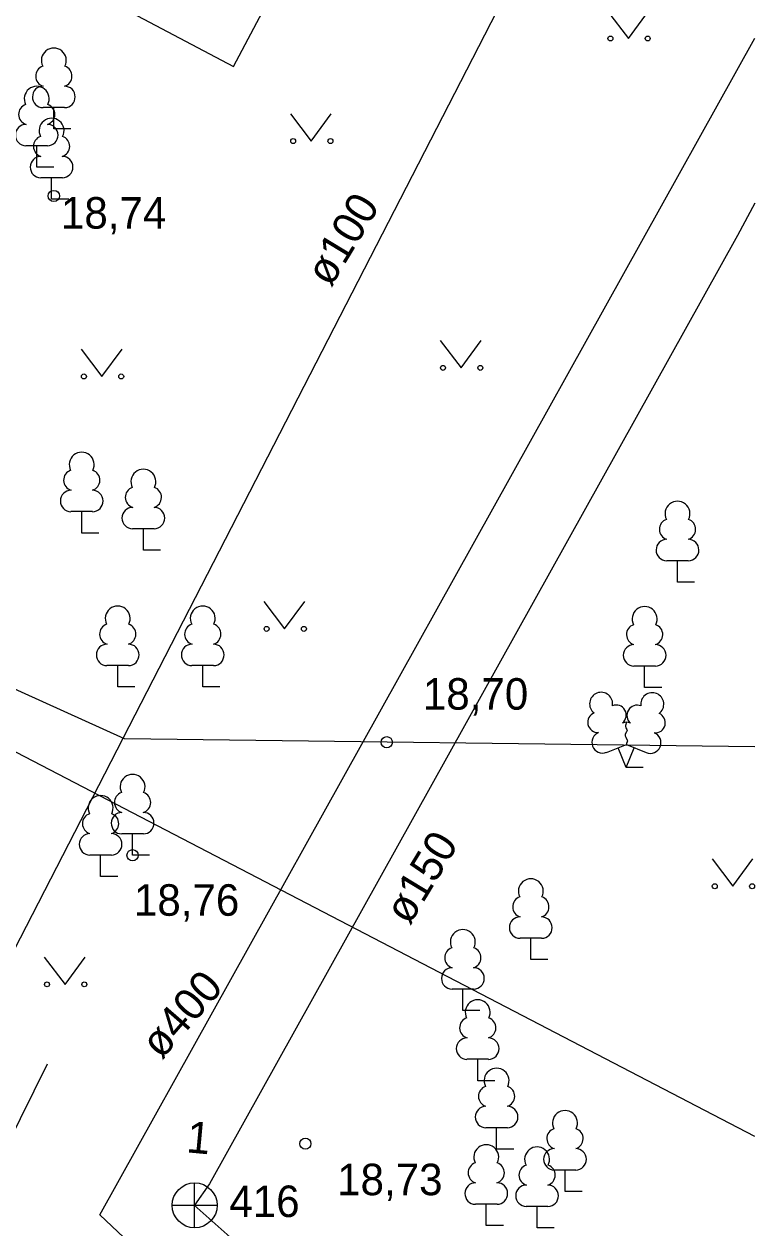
# Model space of a CAD drawing. Extents: x 713540 to 713867, y 6589774 to 6590061.
# Drawn here: x 713850.43 to 713866.67, y 6589921.62 to 6589948.37 of the extents above; entities that cross this region are included whole.
import ezdxf

# ---------------------------------------------------------------- set-up
doc = ezdxf.new("R2010")
doc.units = 0
for name, color, linetype in [('AED', 7, 'Continuous'), ('HALJASTUS', 7, 'Continuous'), ('HOONEDET', 7, 'Continuous'), ('KKAEV', 7, 'Continuous'), ('KORGUS', 7, 'Continuous'), ('KTRASS', 7, 'Continuous'), ('PUU', 7, 'Continuous'), ('SIKAEV', 7, 'Continuous'), ('SKTRASS', 7, 'Continuous'), ('TORU NR', 7, 'Continuous'), ('VTRASS', 7, 'Continuous')]:
    doc.layers.add(name, color=color, linetype=linetype)

msp = doc.modelspace()

# ---------------------------------------------------------------- linework, layer by layer
at = {"layer": 'AED'}
for points in [[(713866.671, 6589923.647), (713835.51, 6589939.85)], [(713866.671, 6589932.307), (713852.66, 6589932.49), (713842.63, 6589937.03), (713835.53, 6589939.88)]]:
    msp.add_lwpolyline(points, dxfattribs=at)
at = {"layer": 'HALJASTUS'}
for p, q in [((713863.397, 6589948.657), (713863.86, 6589948.05)), ((713863.86, 6589948.05), (713864.306, 6589948.657)), ((713856.347, 6589946.377), (713856.81, 6589945.77)), ((713856.81, 6589945.77), (713857.256, 6589946.377)), ((713851.697, 6589941.147), (713852.16, 6589940.54)), ((713852.16, 6589940.54), (713852.606, 6589941.147)), ((713859.677, 6589941.337), (713860.14, 6589940.73)), ((713860.14, 6589940.73), (713860.586, 6589941.337)), ((713855.757, 6589935.537), (713856.22, 6589934.93)), ((713856.22, 6589934.93), (713856.666, 6589935.537)), ((713865.717, 6589929.817), (713866.18, 6589929.21)), ((713866.18, 6589929.21), (713866.626, 6589929.817)), ((713850.877, 6589927.637), (713851.34, 6589927.03)), ((713851.34, 6589927.03), (713851.786, 6589927.637))]:
    msp.add_line(p, q, dxfattribs=at)
msp.add_lwpolyline([(713850.94, 6589925.26), (713845.84, 6589914.94)], dxfattribs=at)
for centre in [(713863.459, 6589948.05), (713864.288, 6589948.05), (713856.409, 6589945.77), (713857.238, 6589945.77), (713851.759, 6589940.54), (713852.588, 6589940.54), (713859.739, 6589940.73), (713860.568, 6589940.73), (713855.819, 6589934.93), (713856.648, 6589934.93), (713865.779, 6589929.21), (713866.608, 6589929.21), (713850.939, 6589927.03), (713851.768, 6589927.03)]:
    msp.add_circle(centre, 0.055, dxfattribs=at)
at = {"layer": 'HOONEDET'}
msp.add_lwpolyline([(713851.91, 6589952.38), (713850.55, 6589949.83), (713855.08, 6589947.43), (713856.44, 6589949.99), (713851.91, 6589952.38)], dxfattribs=at)
at = {"layer": 'KKAEV'}
for p, q in [((713854.22, 6589921.62), (713854.22, 6589922.62)), ((713853.72, 6589922.12), (713854.72, 6589922.12))]:
    msp.add_line(p, q, dxfattribs=at)
msp.add_circle((713854.22, 6589922.12), 0.5, dxfattribs=at)
at = {"layer": 'KORGUS'}
for centre in [(713851.09, 6589944.55), (713858.49, 6589932.41), (713852.84, 6589929.9), (713856.68, 6589923.49)]:
    msp.add_circle(centre, 0.125, dxfattribs=at)
at = {"layer": 'KTRASS'}
for points in [[(713866.671, 6589944.39), (713866.28, 6589943.67), (713854.55, 6589922.6), (713854.22, 6589922.12)], [(713856.57, 6589896.53), (713861.67, 6589910.52), (713861.34, 6589915.78), (713854.21, 6589922.12)]]:
    msp.add_lwpolyline(points, dxfattribs=at)
at = {"layer": 'PUU'}
for p, q in [((713851.33, 6589946.515), (713850.85, 6589946.515)), ((713851.09, 6589946.04), (713851.09, 6589946.515)), ((713851.47, 6589946.04), (713851.09, 6589946.04)), ((713850.95, 6589945.665), (713850.47, 6589945.665)), ((713850.71, 6589945.19), (713850.71, 6589945.665)), ((713851.09, 6589945.19), (713850.71, 6589945.19)), ((713851.28, 6589944.955), (713850.8, 6589944.955)), ((713851.04, 6589944.48), (713851.04, 6589944.955)), ((713851.42, 6589944.48), (713851.04, 6589944.48)), ((713851.95, 6589937.535), (713851.47, 6589937.535)), ((713851.71, 6589937.06), (713851.71, 6589937.535)), ((713853.32, 6589937.155), (713852.84, 6589937.155)), ((713853.08, 6589936.68), (713853.08, 6589937.155)), ((713852.09, 6589937.06), (713851.71, 6589937.06)), ((713853.46, 6589936.68), (713853.08, 6589936.68)), ((713865.19, 6589936.445), (713864.71, 6589936.445)), ((713864.95, 6589935.97), (713864.95, 6589936.445)), ((713865.33, 6589935.97), (713864.95, 6589935.97)), ((713852.75, 6589934.115), (713852.27, 6589934.115)), ((713852.51, 6589933.64), (713852.51, 6589934.115)), ((713854.64, 6589934.115), (713854.16, 6589934.115)), ((713854.4, 6589933.64), (713854.4, 6589934.115)), ((713864.46, 6589934.105), (713863.98, 6589934.105)), ((713864.22, 6589933.63), (713864.22, 6589934.105)), ((713852.89, 6589933.64), (713852.51, 6589933.64)), ((713854.78, 6589933.64), (713854.4, 6589933.64)), ((713864.6, 6589933.63), (713864.22, 6589933.63)), ((713863.37, 6589932.185), (713863.815, 6589932.36)), ((713863.81, 6589931.85), (713863.635, 6589932.29)), ((713863.81, 6589931.85), (713863.99, 6589932.29)), ((713863.815, 6589932.36), (713864.255, 6589932.18)), ((713864.19, 6589931.85), (713863.81, 6589931.85)), ((713853.08, 6589930.375), (713852.6, 6589930.375)), ((713852.84, 6589929.9), (713852.84, 6589930.375)), ((713852.37, 6589929.905), (713851.89, 6589929.905)), ((713852.13, 6589929.43), (713852.13, 6589929.905)), ((713853.22, 6589929.9), (713852.84, 6589929.9)), ((713852.51, 6589929.43), (713852.13, 6589929.43)), ((713861.93, 6589928.055), (713861.45, 6589928.055)), ((713861.69, 6589927.58), (713861.69, 6589928.055)), ((713862.07, 6589927.58), (713861.69, 6589927.58)), ((713860.42, 6589926.925), (713859.94, 6589926.925)), ((713860.18, 6589926.45), (713860.18, 6589926.925)), ((713860.56, 6589926.45), (713860.18, 6589926.45)), ((713860.75, 6589925.365), (713860.27, 6589925.365)), ((713860.51, 6589924.89), (713860.51, 6589925.365)), ((713860.89, 6589924.89), (713860.51, 6589924.89)), ((713861.17, 6589923.845), (713860.69, 6589923.845)), ((713860.93, 6589923.37), (713860.93, 6589923.845)), ((713861.31, 6589923.37), (713860.93, 6589923.37)), ((713862.69, 6589922.905), (713862.21, 6589922.905)), ((713862.45, 6589922.43), (713862.45, 6589922.905)), ((713862.83, 6589922.43), (713862.45, 6589922.43)), ((713860.94, 6589922.145), (713860.46, 6589922.145)), ((713860.7, 6589921.67), (713860.7, 6589922.145)), ((713862.07, 6589922.095), (713861.59, 6589922.095)), ((713861.83, 6589921.62), (713861.83, 6589922.095)), ((713861.08, 6589921.67), (713860.7, 6589921.67)), ((713862.21, 6589921.62), (713861.83, 6589921.62))]:
    msp.add_line(p, q, dxfattribs=at)
msp.add_lwpolyline([(713863.815, 6589932.855), (713863.795, 6589932.78), (713863.795, 6589932.76), (713863.805, 6589932.73), (713863.825, 6589932.695), (713863.83, 6589932.675), (713863.815, 6589932.64), (713863.79, 6589932.59), (713863.785, 6589932.565), (713863.79, 6589932.55), (713863.8, 6589932.52), (713863.835, 6589932.46), (713863.84, 6589932.44), (713863.835, 6589932.42), (713863.82, 6589932.385), (713863.815, 6589932.36)], dxfattribs=at)
for centre, radius, start, end in [((713851.09, 6589947.56), 0.277, 332.5799, 207.4201), ((713850.92, 6589947.213), 0.233, 109.0217, 253.1415), ((713851.26, 6589947.213), 0.233, 286.8508, 70.9859), ((713850.71, 6589946.71), 0.277, 332.5799, 207.4201), ((713850.853, 6589946.752), 0.238, 90.0016, 269.3953), ((713851.327, 6589946.752), 0.238, 270.6047, 89.9984), ((713850.54, 6589946.363), 0.233, 109.0217, 253.1415), ((713850.88, 6589946.363), 0.233, 286.8508, 70.9859), ((713851.04, 6589946), 0.277, 332.5799, 207.4201), ((713850.473, 6589945.902), 0.238, 90.0016, 269.3953), ((713850.947, 6589945.902), 0.238, 270.6047, 89.9984), ((713850.87, 6589945.653), 0.233, 109.0217, 253.1415), ((713851.21, 6589945.653), 0.233, 286.8508, 70.9859), ((713850.803, 6589945.192), 0.238, 90.0016, 269.3953), ((713851.277, 6589945.192), 0.238, 270.6047, 89.9984), ((713851.71, 6589938.58), 0.277, 332.5799, 207.4201), ((713851.54, 6589938.233), 0.233, 109.0217, 253.1415), ((713851.88, 6589938.233), 0.233, 286.8508, 70.9859), ((713853.08, 6589938.2), 0.277, 332.5799, 207.4201), ((713851.473, 6589937.772), 0.238, 90.0016, 269.3953), ((713851.947, 6589937.772), 0.238, 270.6047, 89.9984), ((713852.91, 6589937.853), 0.233, 109.0217, 253.1415), ((713853.25, 6589937.853), 0.233, 286.8508, 70.9859), ((713852.843, 6589937.392), 0.238, 90.0016, 269.3953), ((713853.317, 6589937.392), 0.238, 270.6047, 89.9984), ((713864.95, 6589937.49), 0.277, 332.5799, 207.4201), ((713864.78, 6589937.143), 0.233, 109.0217, 253.1415), ((713865.12, 6589937.143), 0.233, 286.8508, 70.9859), ((713864.713, 6589936.682), 0.238, 90.0016, 269.3953), ((713865.187, 6589936.682), 0.238, 270.6047, 89.9984), ((713852.51, 6589935.16), 0.277, 332.5799, 207.4201), ((713854.4, 6589935.16), 0.277, 332.5799, 207.4201), ((713864.22, 6589935.15), 0.277, 332.5799, 207.4201), ((713852.34, 6589934.813), 0.233, 109.0217, 253.1415), ((713852.68, 6589934.813), 0.233, 286.8508, 70.9859), ((713854.23, 6589934.813), 0.233, 109.0217, 253.1415), ((713854.57, 6589934.813), 0.233, 286.8508, 70.9859), ((713864.05, 6589934.803), 0.233, 109.0217, 253.1415), ((713864.39, 6589934.803), 0.233, 286.8508, 70.9859), ((713852.273, 6589934.352), 0.238, 90.0016, 269.3953), ((713852.747, 6589934.352), 0.238, 270.6047, 89.9984), ((713854.163, 6589934.352), 0.238, 90.0016, 269.3953), ((713854.637, 6589934.352), 0.238, 270.6047, 89.9984), ((713863.983, 6589934.342), 0.238, 90.0016, 269.3953), ((713864.457, 6589934.342), 0.238, 270.6047, 89.9984), ((713863.253, 6589933.264), 0.256, 111.5027, 232.5173), ((713863.253, 6589933.264), 0.256, 350.4856, 111.5002), ((713864.389, 6589933.255), 0.256, 67.6168, 188.6314), ((713864.389, 6589933.255), 0.256, 306.5997, 67.6143), ((713863.588, 6589933.014), 0.224, 308.5041, 111.5725), ((713864.051, 6589933.009), 0.225, 67.7016, 230.5126), ((713863.179, 6589932.853), 0.224, 111.4304, 274.4987), ((713863.814, 6589932.617), 0.237, 66.7655, 111.5015), ((713864.456, 6589932.843), 0.224, 264.6183, 67.6866), ((713863.284, 6589932.408), 0.237, 111.5014, 291.5004), ((713864.345, 6589932.4), 0.237, 247.6166, 67.6155), ((713852.84, 6589931.42), 0.277, 332.5799, 207.4201), ((713852.13, 6589930.95), 0.277, 332.5799, 207.4201), ((713852.67, 6589931.073), 0.233, 109.0217, 253.1415), ((713853.01, 6589931.073), 0.233, 286.8508, 70.9859), ((713851.96, 6589930.603), 0.233, 109.0217, 253.1415), ((713852.603, 6589930.612), 0.238, 90.0016, 269.3953), ((713852.3, 6589930.603), 0.233, 286.8508, 70.9859), ((713853.077, 6589930.612), 0.238, 270.6047, 89.9984), ((713851.893, 6589930.142), 0.238, 90.0016, 269.3953), ((713852.367, 6589930.142), 0.238, 270.6047, 89.9984), ((713861.69, 6589929.1), 0.277, 332.5799, 207.4201), ((713861.52, 6589928.753), 0.233, 109.0217, 253.1415), ((713861.86, 6589928.753), 0.233, 286.8508, 70.9859), ((713861.453, 6589928.292), 0.238, 90.0016, 269.3953), ((713861.927, 6589928.292), 0.238, 270.6047, 89.9984), ((713860.18, 6589927.97), 0.277, 332.5799, 207.4201), ((713860.01, 6589927.623), 0.233, 109.0217, 253.1415), ((713860.35, 6589927.623), 0.233, 286.8508, 70.9859), ((713859.943, 6589927.162), 0.238, 90.0016, 269.3953), ((713860.417, 6589927.162), 0.238, 270.6047, 89.9984), ((713860.51, 6589926.41), 0.277, 332.5799, 207.4201), ((713860.34, 6589926.063), 0.233, 109.0217, 253.1415), ((713860.68, 6589926.063), 0.233, 286.8508, 70.9859), ((713860.273, 6589925.602), 0.238, 90.0016, 269.3953), ((713860.747, 6589925.602), 0.238, 270.6047, 89.9984), ((713860.93, 6589924.89), 0.277, 332.5799, 207.4201), ((713860.76, 6589924.543), 0.233, 109.0217, 253.1415), ((713861.1, 6589924.543), 0.233, 286.8508, 70.9859), ((713860.693, 6589924.082), 0.238, 90.0016, 269.3953), ((713861.167, 6589924.082), 0.238, 270.6047, 89.9984), ((713862.45, 6589923.95), 0.277, 332.5799, 207.4201), ((713862.28, 6589923.603), 0.233, 109.0217, 253.1415), ((713862.62, 6589923.603), 0.233, 286.8508, 70.9859), ((713860.7, 6589923.19), 0.277, 332.5799, 207.4201), ((713861.83, 6589923.14), 0.277, 332.5799, 207.4201), ((713862.213, 6589923.142), 0.238, 90.0016, 269.3953), ((713862.687, 6589923.142), 0.238, 270.6047, 89.9984), ((713860.53, 6589922.843), 0.233, 109.0217, 253.1415), ((713860.87, 6589922.843), 0.233, 286.8508, 70.9859), ((713861.66, 6589922.793), 0.233, 109.0217, 253.1415), ((713862, 6589922.793), 0.233, 286.8508, 70.9859), ((713860.463, 6589922.382), 0.238, 90.0016, 269.3953), ((713860.937, 6589922.382), 0.238, 270.6047, 89.9984), ((713861.593, 6589922.332), 0.238, 90.0016, 269.3953), ((713862.067, 6589922.332), 0.238, 270.6047, 89.9984)]:
    msp.add_arc(centre, radius, start, end, dxfattribs=at)
at = {"layer": 'SKTRASS'}
msp.add_lwpolyline([(713837.821, 6589871.685), (713858.87, 6589910.99), (713860.1, 6589914.37), (713852.11, 6589921.91), (713866.671, 6589948.059)], dxfattribs=at)
at = {"layer": 'VTRASS'}
msp.add_lwpolyline([(713862.81, 6589952.31), (713848.73, 6589924.93)], dxfattribs=at)

# ---------------------------------------------------------------- texts
at = {"layer": 'KORGUS'}
for s, p in [('18,74', (713851.248, 6589943.825)), ('18,70', (713859.291, 6589933.135)), ('18,76', (713852.87, 6589928.555)), ('18,73', (713857.386, 6589922.345))]:
    msp.add_text(s, height=0.7, dxfattribs=at).set_placement(p)
at = {"layer": 'SIKAEV'}
msp.add_text('416', height=0.7, dxfattribs=at).set_placement((713854.99, 6589921.86))
at = {"layer": 'TORU NR'}
for s, rotation, p in [('ø100', 58.7707, (713857.242, 6589942.504)), ('ø150', 58.7707, (713858.992, 6589928.324)), ('ø400', 48.9142, (713853.483, 6589925.34)), ('1', 354.7103, (713854.021, 6589923.3))]:
    msp.add_text(s, height=0.7, rotation=rotation, dxfattribs=at).set_placement(p)

doc.saveas('drawing.dxf')
